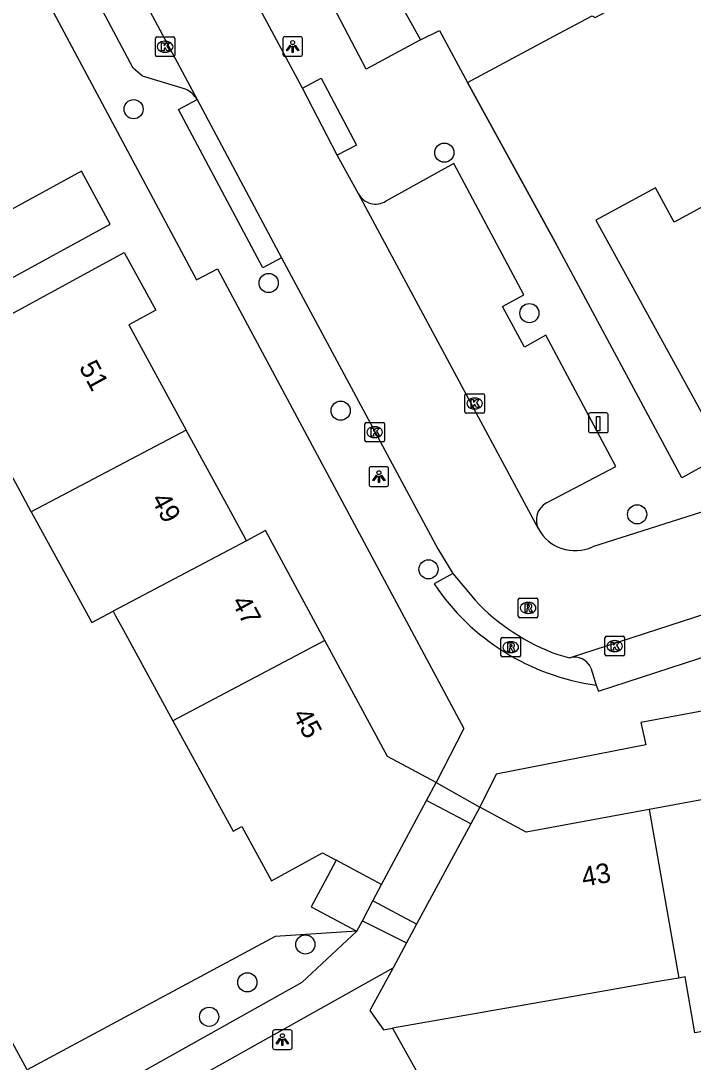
# Model space of a CAD drawing. Extents: x 157793 to 159380, y 380882 to 382313.
# Drawn here: x 158841.7 to 158876, y 381661.8 to 381715 of the extents above; entities that cross this region are included whole.
import ezdxf

# ---------------------------------------------------------------- set-up
doc = ezdxf.new("R2010")
doc.units = 0
for name, color, linetype in [('IMGEO_Boom', 7, 'Continuous'), ('IMGEO_Groenvoorziening', 7, 'Continuous'), ('IMGEO_Kolk', 7, 'Continuous'), ('IMGEO_Laadpaal', 7, 'Continuous'), ('IMGEO_Lichtpunt', 7, 'Continuous'), ('IMGEO_Muur', 7, 'Continuous'), ('IMGEO_Pand', 7, 'Continuous'), ('IMGEO_Pand_nummerreeks', 7, 'Continuous'), ('IMGEO_Rijbaan_lokaal_open', 7, 'Continuous'), ('IMGEO_Rioolput', 7, 'Continuous'), ('IMGEO_Voetpad_open', 7, 'Continuous')]:
    doc.layers.add(name, color=color, linetype=linetype)

msp = doc.modelspace()

# ---------------------------------------------------------------- linework, layer by layer
at = {"layer": 'IMGEO_Boom'}
for centre in [(158847.476, 381710.5), (158863.339, 381708.279), (158854.372, 381701.624), (158867.682, 381700.088), (158858.045, 381695.105), (158873.182, 381689.812), (158862.531, 381687.003), (158856.245, 381667.852), (158853.283, 381665.918), (158851.33, 381664.16)]:
    msp.add_circle(centre, 0.489, dxfattribs=at)
at = {"layer": 'IMGEO_Groenvoorziening'}
for points in [[(158858.869, 381668.53), (158854.704, 381668.259), (158842.047, 381661.455), (158835.183, 381674.049)], [(158860.698, 381663.579), (158867.797, 381650.88), (158870.489, 381635.566), (158870.329, 381635.336)]]:
    msp.add_lwpolyline(points, dxfattribs=at)
at = {"layer": 'IMGEO_Kolk'}
for p, q in [((158848.585, 381713.261), (158848.585, 381714.113)), ((158848.66, 381714.187), (158849.512, 381714.187)), ((158849.073, 381713.967), (158849.098, 381713.967)), ((158849.586, 381714.113), (158849.586, 381713.261)), ((158849.096, 381713.407), (158849.071, 381713.407)), ((158849.512, 381713.187), (158848.66, 381713.187)), ((158864.386, 381695.046), (158864.386, 381695.898)), ((158864.461, 381695.972), (158865.313, 381695.972)), ((158865.387, 381695.898), (158865.387, 381695.046)), ((158864.874, 381695.752), (158864.899, 381695.752)), ((158865.313, 381694.972), (158864.461, 381694.972)), ((158864.897, 381695.192), (158864.872, 381695.192)), ((158859.284, 381693.582), (158859.284, 381694.434)), ((158859.359, 381694.508), (158860.211, 381694.508)), ((158859.772, 381694.288), (158859.797, 381694.288)), ((158860.285, 381694.434), (158860.285, 381693.582)), ((158859.795, 381693.728), (158859.77, 381693.728)), ((158860.211, 381693.508), (158859.359, 381693.508)), ((158871.537, 381682.659), (158871.537, 381683.511)), ((158871.612, 381683.585), (158872.464, 381683.585)), ((158872.025, 381683.365), (158872.05, 381683.365)), ((158872.538, 381683.511), (158872.538, 381682.659)), ((158872.464, 381682.585), (158871.612, 381682.585)), ((158872.048, 381682.805), (158872.023, 381682.805))]:
    msp.add_line(p, q, dxfattribs=at)
for points in [[(158848.585, 381713.261), (158848.585, 381714.113)], [(158848.66, 381714.187), (158849.512, 381714.187)], [(158849.586, 381714.113), (158849.586, 381713.261)], [(158848.906, 381713.887), (158849.029, 381713.887), (158849.029, 381713.736), (158849.159, 381713.887), (158849.323, 381713.887), (158849.177, 381713.736), (158849.33, 381713.487), (158849.178, 381713.487), (158849.093, 381713.651), (158849.029, 381713.584), (158849.029, 381713.487), (158848.906, 381713.487), (158848.906, 381713.887)], [(158849.512, 381713.187), (158848.66, 381713.187)], [(158864.386, 381695.046), (158864.386, 381695.898)], [(158864.461, 381695.972), (158865.313, 381695.972)], [(158865.387, 381695.898), (158865.387, 381695.046)], [(158864.707, 381695.672), (158864.83, 381695.672), (158864.83, 381695.521), (158864.96, 381695.672), (158865.124, 381695.672), (158864.978, 381695.521), (158865.131, 381695.272), (158864.979, 381695.272), (158864.894, 381695.436), (158864.83, 381695.369), (158864.83, 381695.272), (158864.707, 381695.272), (158864.707, 381695.672)], [(158865.313, 381694.972), (158864.461, 381694.972)], [(158859.284, 381693.582), (158859.284, 381694.434)], [(158859.359, 381694.508), (158860.211, 381694.508)], [(158860.285, 381694.434), (158860.285, 381693.582)], [(158859.605, 381694.208), (158859.728, 381694.208), (158859.728, 381694.057), (158859.858, 381694.208), (158860.022, 381694.208), (158859.876, 381694.057), (158860.029, 381693.808), (158859.877, 381693.808), (158859.792, 381693.972), (158859.728, 381693.905), (158859.728, 381693.808), (158859.605, 381693.808), (158859.605, 381694.208)], [(158860.211, 381693.508), (158859.359, 381693.508)], [(158871.537, 381682.659), (158871.537, 381683.511)], [(158871.612, 381683.585), (158872.464, 381683.585)], [(158871.858, 381683.285), (158871.981, 381683.285), (158871.981, 381683.134), (158872.111, 381683.285), (158872.275, 381683.285), (158872.129, 381683.134), (158872.282, 381682.885), (158872.13, 381682.885), (158872.045, 381683.049), (158871.981, 381682.982), (158871.981, 381682.885), (158871.858, 381682.885), (158871.858, 381683.285)], [(158872.538, 381683.511), (158872.538, 381682.659)], [(158872.464, 381682.585), (158871.612, 381682.585)]]:
    msp.add_lwpolyline(points, dxfattribs=at)
for centre, start, end in [((158848.662, 381714.111), 91.552, 178.448), ((158848.662, 381714.111), 91.552, 178.448), ((158849.51, 381714.111), 1.552, 88.448), ((158849.51, 381714.111), 1.552, 88.448), ((158848.662, 381713.263), 181.552, 268.448), ((158848.662, 381713.263), 181.552, 268.448), ((158849.51, 381713.263), 271.552, 358.448), ((158849.51, 381713.263), 271.552, 358.448), ((158864.463, 381695.896), 91.552, 178.448), ((158864.463, 381695.896), 91.552, 178.448), ((158865.311, 381695.896), 1.552, 88.448), ((158865.311, 381695.896), 1.552, 88.448), ((158864.463, 381695.048), 181.552, 268.448), ((158864.463, 381695.048), 181.552, 268.448), ((158865.311, 381695.048), 271.552, 358.448), ((158865.311, 381695.048), 271.552, 358.448), ((158859.361, 381694.432), 91.552, 178.448), ((158859.361, 381694.432), 91.552, 178.448), ((158860.209, 381694.432), 1.552, 88.448), ((158860.209, 381694.432), 1.552, 88.448), ((158859.361, 381693.584), 181.552, 268.448), ((158859.361, 381693.584), 181.552, 268.448), ((158860.209, 381693.584), 271.552, 358.448), ((158860.209, 381693.584), 271.552, 358.448), ((158871.614, 381683.509), 91.552, 178.448), ((158871.614, 381683.509), 91.552, 178.448), ((158872.462, 381683.509), 1.552, 88.448), ((158872.462, 381683.509), 1.552, 88.448), ((158871.614, 381682.661), 181.552, 268.448), ((158871.614, 381682.661), 181.552, 268.448), ((158872.462, 381682.661), 271.552, 358.448), ((158872.462, 381682.661), 271.552, 358.448)]:
    msp.add_arc(centre, 0.0765, start, end, dxfattribs=at)
for centre, major_axis, ratio, start_param, end_param in [((158849.072, 381713.687), (-0.387, 0.002), 0.722429, 4.712389, 7.853982), ((158849.097, 381713.687), (-0.39, 0.002), 0.717154, 1.570796, 4.712389), ((158864.873, 381695.472), (-0.387, 0.002), 0.722429, 4.712389, 7.853982), ((158864.898, 381695.472), (-0.39, 0.002), 0.717154, 1.570796, 4.712389), ((158859.771, 381694.008), (-0.387, 0.002), 0.722429, 4.712389, 7.853982), ((158859.796, 381694.008), (-0.39, 0.002), 0.717154, 1.570796, 4.712389), ((158872.024, 381683.085), (-0.387, 0.002), 0.722429, 4.712389, 7.853982), ((158872.049, 381683.085), (-0.39, 0.002), 0.717154, 1.570796, 4.712389)]:
    msp.add_ellipse(centre, major_axis=major_axis, ratio=ratio, start_param=start_param, end_param=end_param, dxfattribs=at)
at = {"layer": 'IMGEO_Laadpaal'}
for p, q in [((158870.7, 381694.906), (158870.7, 381694.065)), ((158870.7, 381694.906), (158870.7, 381694.065)), ((158871.616, 381694.99), (158870.775, 381694.99)), ((158871.616, 381694.99), (158870.775, 381694.99)), ((158871.7, 381694.074), (158871.7, 381694.915)), ((158871.7, 381694.074), (158871.7, 381694.915)), ((158870.784, 381693.99), (158871.625, 381693.99)), ((158870.784, 381693.99), (158871.625, 381693.99))]:
    msp.add_line(p, q, dxfattribs=at)
msp.add_lwpolyline([(158871.115, 381694.803), (158871.275, 381694.803), (158871.275, 381694.07), (158871.115, 381694.07), (158871.115, 381694.803)], dxfattribs=at)
for centre, start, end in [((158870.778, 381694.912), 92.4484, 184.2845), ((158870.778, 381694.912), 92.4484, 184.2845), ((158871.622, 381694.912), 2.4484, 94.2845), ((158871.622, 381694.912), 2.4484, 94.2845), ((158870.778, 381694.068), 182.4484, 274.2845), ((158870.778, 381694.068), 182.4484, 274.2845), ((158871.622, 381694.068), 272.4484, 4.2845), ((158871.622, 381694.068), 272.4484, 4.2845)]:
    msp.add_arc(centre, 0.0779, start, end, dxfattribs=at)
at = {"layer": 'IMGEO_Lichtpunt'}
for p, q in [((158855.097, 381714.103), (158855.097, 381713.296)), ((158855.097, 381714.103), (158855.097, 381713.296)), ((158855.999, 381714.198), (158855.191, 381714.198)), ((158855.999, 381714.198), (158855.191, 381714.198)), ((158856.093, 381713.296), (158856.093, 381714.103)), ((158856.093, 381713.296), (158856.093, 381714.103)), ((158855.191, 381713.202), (158855.999, 381713.202)), ((158855.191, 381713.202), (158855.999, 381713.202)), ((158859.5, 381692.144), (158859.5, 381691.337)), ((158859.5, 381692.144), (158859.5, 381691.337)), ((158860.402, 381692.239), (158859.594, 381692.239)), ((158860.402, 381692.239), (158859.594, 381692.239)), ((158860.496, 381691.337), (158860.496, 381692.144)), ((158860.496, 381691.337), (158860.496, 381692.144)), ((158859.594, 381691.243), (158860.402, 381691.243)), ((158859.594, 381691.243), (158860.402, 381691.243)), ((158854.575, 381663.395), (158854.575, 381662.588)), ((158854.575, 381663.395), (158854.575, 381662.588)), ((158855.477, 381663.49), (158854.669, 381663.49)), ((158855.477, 381663.49), (158854.669, 381663.49)), ((158855.571, 381662.588), (158855.571, 381663.395)), ((158855.571, 381662.588), (158855.571, 381663.395)), ((158854.669, 381662.494), (158855.477, 381662.494)), ((158854.669, 381662.494), (158855.477, 381662.494))]:
    msp.add_line(p, q, dxfattribs=at)
for points in [[(158855.471, 381713.767), (158855.51, 381713.739), (158855.322, 381713.477), (158855.284, 381713.504), (158855.471, 381713.767)], [(158855.573, 381713.719), (158855.62, 381713.719), (158855.62, 381713.397), (158855.573, 381713.397), (158855.573, 381713.719)], [(158855.683, 381713.739), (158855.721, 381713.766), (158855.908, 381713.504), (158855.869, 381713.476), (158855.683, 381713.739)], [(158859.874, 381691.808), (158859.913, 381691.78), (158859.725, 381691.518), (158859.687, 381691.545), (158859.874, 381691.808)], [(158859.976, 381691.76), (158860.023, 381691.76), (158860.023, 381691.438), (158859.976, 381691.438), (158859.976, 381691.76)], [(158860.086, 381691.78), (158860.124, 381691.807), (158860.311, 381691.545), (158860.272, 381691.517), (158860.086, 381691.78)], [(158854.949, 381663.059), (158854.988, 381663.031), (158854.8, 381662.769), (158854.762, 381662.796), (158854.949, 381663.059)], [(158855.051, 381663.011), (158855.098, 381663.011), (158855.098, 381662.689), (158855.051, 381662.689), (158855.051, 381663.011)], [(158855.161, 381663.031), (158855.199, 381663.058), (158855.386, 381662.796), (158855.347, 381662.768), (158855.161, 381663.031)]]:
    msp.add_lwpolyline(points, dxfattribs=at)
for centre in [(158855.596, 381713.901), (158859.999, 381691.942), (158855.074, 381663.193)]:
    msp.add_circle(centre, 0.0994, dxfattribs=at)
for centre, start, end in [((158855.191, 381714.103), 90, 180), ((158855.191, 381714.103), 90, 180), ((158855.999, 381714.103), 0, 90), ((158855.999, 381714.103), 0, 90), ((158855.191, 381713.296), 180, 270), ((158855.191, 381713.296), 180, 270), ((158855.999, 381713.296), 270, 0), ((158855.999, 381713.296), 270, 360), ((158859.594, 381692.144), 90, 180), ((158859.594, 381692.144), 90, 180), ((158860.402, 381692.144), 0, 90), ((158860.402, 381692.144), 0, 90), ((158859.594, 381691.337), 180, 270), ((158859.594, 381691.337), 180, 270), ((158860.402, 381691.337), 270, 0), ((158860.402, 381691.337), 270, 360), ((158854.669, 381663.395), 90, 180), ((158854.669, 381663.395), 90, 180), ((158855.477, 381663.395), 0, 90), ((158855.477, 381663.395), 0, 90), ((158854.669, 381662.588), 180, 270), ((158854.669, 381662.588), 180, 270), ((158855.477, 381662.588), 270, 0), ((158855.477, 381662.588), 270, 360)]:
    msp.add_arc(centre, 0.0946, start, end, dxfattribs=at)
at = {"layer": 'IMGEO_Muur'}
msp.add_lwpolyline([(158864.525, 381711.856), (158869.084, 381703.562)], dxfattribs=at)
at = {"layer": 'IMGEO_Pand'}
for points in [[(158864.525, 381711.856), (158868.93, 381714.222), (158870.881, 381715.27), (158871.035, 381715.174), (158875.415, 381717.527), (158873.786, 381720.56), (158869.753, 381718.395), (158866.746, 381723.994)], [(158858.959, 381719.721), (158862.127, 381714.047)], [(158862.127, 381714.047), (158863.096, 381714.517), (158864.525, 381711.856)], [(158880.438, 381707.635), (158875.068, 381704.728), (158874.116, 381706.488), (158871.075, 381704.841), (158876.932, 381694.179), (158879.925, 381695.799), (158879.209, 381697.122), (158884.504, 381699.988)], [(158841.013, 381701.754), (158846.287, 381704.634), (158844.812, 381707.335), (158837.208, 381703.183), (158838.683, 381700.482), (158841.013, 381701.754)], [(158842.252, 381689.939), (158841.677, 381690.992), (158839.281, 381695.38), (158837.496, 381694.405), (158835.9, 381697.327), (158840.787, 381699.995), (158840.87, 381699.844), (158841.784, 381700.343), (158846.99, 381703.186), (158848.602, 381700.234), (158847.225, 381699.482), (158850.155, 381694.115)], [(158850.155, 381694.115), (158842.252, 381689.939)], [(158853.239, 381688.466), (158853.084, 381688.751), (158852.335, 381690.123), (158850.155, 381694.115)], [(158842.252, 381689.939), (158845.336, 381684.29), (158846.428, 381684.867)], [(158857.246, 381683.369), (158854.217, 381688.983), (158853.239, 381688.466)], [(158853.239, 381688.466), (158846.428, 381684.867)], [(158846.428, 381684.867), (158846.553, 381684.639), (158846.959, 381683.896), (158849.486, 381679.268)], [(158857.246, 381683.369), (158849.486, 381679.268)], [(158862.924, 381676.123), (158860.437, 381677.454), (158857.246, 381683.369)], [(158849.486, 381679.268), (158850.164, 381678.027), (158852.56, 381673.638), (158853.001, 381673.879), (158854.515, 381671.106), (158857.113, 381672.523), (158857.812, 381672.148)], [(158862.429, 381675.197), (158862.924, 381676.123)], [(158880.351, 381675.95), (158880.068, 381675.898), (158879.237, 381675.745), (158873.798, 381674.741)], [(158860.132, 381670.906), (158862.429, 381675.197)], [(158865.155, 381674.866), (158864.69, 381674.007)], [(158873.798, 381674.741), (158867.524, 381673.584), (158865.155, 381674.866)], [(158873.798, 381674.741), (158875.305, 381666.135)], [(158864.69, 381674.007), (158861.917, 381668.882)], [(158857.812, 381672.148), (158857.369, 381671.321), (158856.542, 381669.777), (158858.869, 381668.53)], [(158860.132, 381670.906), (158857.812, 381672.148)], [(158859.696, 381670.075), (158860.132, 381670.906)], [(158859.155, 381669.064), (158859.696, 381670.075)], [(158858.869, 381668.53), (158859.155, 381669.064)], [(158861.917, 381668.882), (158861.404, 381667.929)], [(158881.665, 381668.446), (158881.868, 381667.284), (158881.503, 381667.22), (158882.003, 381664.367), (158876.131, 381663.34), (158875.632, 381666.192), (158875.305, 381666.135)], [(158861.404, 381667.929), (158860.723, 381666.665)], [(158860.723, 381666.665), (158859.544, 381664.477), (158860.228, 381663.497), (158860.698, 381663.579)], [(158875.305, 381666.135), (158874.465, 381665.988), (158869.539, 381665.126), (158860.698, 381663.579)]]:
    msp.add_lwpolyline(points, dxfattribs=at)
at = {"layer": 'IMGEO_Rijbaan_lokaal_open'}
for points in [[(158840.943, 381729.279), (158850.729, 381710.995)], [(158856.098, 381711.565), (158847.812, 381726.989)], [(158857.871, 381708.152), (158856.098, 381711.565)], [(158850.729, 381710.995), (158855.029, 381702.914)], [(158858.957, 381706.173), (158857.871, 381708.152)], [(158868.139, 381689.074), (158858.957, 381706.173)], [(158855.029, 381702.914), (158863.007, 381688.059), (158863.782, 381686.79)], [(158877.54, 381690.264), (158870.906, 381688.151)], [(158863.782, 381686.79), (158864.908, 381685.423)], [(158869.733, 381682.489), (158877.393, 381684.964)], [(158869.13, 381682.652), (158869.733, 381682.489)]]:
    msp.add_lwpolyline(points, dxfattribs=at)
for centre, radius, start, end in [((158870.022, 381690.109), 2.149, 208.8048, 294.3004), ((158872.868, 381692.95), 10.955, 223.3964, 250.0479)]:
    msp.add_arc(centre, radius, start, end, dxfattribs=at)
at = {"layer": 'IMGEO_Rioolput'}
for p, q in [((158867.116, 381684.609), (158867.116, 381685.461)), ((158867.191, 381685.535), (158868.043, 381685.535)), ((158867.604, 381685.315), (158867.629, 381685.315)), ((158868.117, 381685.461), (158868.117, 381684.609)), ((158867.627, 381684.755), (158867.602, 381684.755)), ((158868.043, 381684.535), (158867.191, 381684.535)), ((158866.231, 381682.606), (158866.231, 381683.458)), ((158866.306, 381683.532), (158867.158, 381683.532)), ((158866.719, 381683.312), (158866.744, 381683.312)), ((158867.232, 381683.458), (158867.232, 381682.606)), ((158867.158, 381682.532), (158866.306, 381682.532)), ((158866.742, 381682.752), (158866.717, 381682.752))]:
    msp.add_line(p, q, dxfattribs=at)
for points in [[(158867.116, 381684.609), (158867.116, 381685.461)], [(158867.191, 381685.535), (158868.043, 381685.535)], [(158867.705, 381685.233), (158867.453, 381685.235), (158867.453, 381684.835)], [(158868.117, 381685.461), (158868.117, 381684.609)], [(158867.453, 381684.835), (158867.577, 381684.835), (158867.577, 381684.997), (158867.588, 381684.997)], [(158867.631, 381685.154), (158867.577, 381685.154), (158867.577, 381685.073)], [(158867.577, 381685.073), (158867.629, 381685.073)], [(158867.635, 381684.968), (158867.706, 381684.835), (158867.846, 381684.835), (158867.781, 381684.961)], [(158868.043, 381684.535), (158867.191, 381684.535)], [(158866.231, 381682.606), (158866.231, 381683.458)], [(158866.306, 381683.532), (158867.158, 381683.532)], [(158866.82, 381683.23), (158866.568, 381683.232), (158866.568, 381682.832)], [(158866.746, 381683.151), (158866.692, 381683.151), (158866.692, 381683.07)], [(158866.692, 381683.07), (158866.744, 381683.07)], [(158867.232, 381683.458), (158867.232, 381682.606)], [(158867.158, 381682.532), (158866.306, 381682.532)], [(158866.568, 381682.832), (158866.692, 381682.832), (158866.692, 381682.994), (158866.703, 381682.994)], [(158866.75, 381682.965), (158866.821, 381682.832), (158866.961, 381682.832), (158866.896, 381682.958)]]:
    msp.add_lwpolyline(points, dxfattribs=at)
for centre, radius, start, end in [((158867.193, 381685.459), 0.0765, 91.552, 178.448), ((158867.193, 381685.459), 0.0765, 91.552, 178.448), ((158867.704, 381685.123), 0.109, 350.3612, 89.416), ((158868.041, 381685.459), 0.0765, 1.552, 88.448), ((158868.041, 381685.459), 0.0765, 1.552, 88.448), ((158867.587, 381684.944), 0.0533, 26.0293, 88.6989), ((158867.613, 381685.262), 0.19, 274.7715, 282.9687), ((158867.637, 381685.058), 0.0964, 77.0061, 93.1865), ((158867.651, 381685.115), 0.0378, 276.6634, 79.6772), ((158867.702, 381685.123), 0.112, 277.5842, 350.9817), ((158867.686, 381684.908), 0.108, 29.5134, 73.7905), ((158867.193, 381684.611), 0.0765, 181.552, 268.448), ((158867.193, 381684.611), 0.0765, 181.552, 268.448), ((158868.041, 381684.611), 0.0765, 271.552, 358.448), ((158868.041, 381684.611), 0.0765, 271.552, 358.448), ((158866.308, 381683.456), 0.0765, 91.552, 178.448), ((158866.308, 381683.456), 0.0765, 91.552, 178.448), ((158866.728, 381683.259), 0.19, 274.7715, 282.9687), ((158866.752, 381683.055), 0.0964, 77.0061, 93.1865), ((158866.766, 381683.112), 0.0378, 276.6634, 79.6772), ((158866.819, 381683.12), 0.109, 350.3612, 89.416), ((158866.817, 381683.12), 0.112, 277.5842, 350.9817), ((158867.156, 381683.456), 0.0765, 1.552, 88.448), ((158867.156, 381683.456), 0.0765, 1.552, 88.448), ((158866.308, 381682.608), 0.0765, 181.552, 268.448), ((158866.308, 381682.608), 0.0765, 181.552, 268.448), ((158866.702, 381682.941), 0.0533, 26.0293, 88.6989), ((158866.801, 381682.905), 0.108, 29.5134, 73.7905), ((158867.156, 381682.608), 0.0765, 271.552, 358.448), ((158867.156, 381682.608), 0.0765, 271.552, 358.448)]:
    msp.add_arc(centre, radius, start, end, dxfattribs=at)
for centre, major_axis, ratio, start_param, end_param in [((158867.603, 381685.035), (-0.387, 0.002), 0.722429, 4.712389, 7.853982), ((158867.628, 381685.035), (-0.39, 0.002), 0.717154, 1.570796, 4.712389), ((158866.718, 381683.032), (-0.387, 0.002), 0.722429, 4.712389, 7.853982), ((158866.743, 381683.032), (-0.39, 0.002), 0.717154, 1.570796, 4.712389)]:
    msp.add_ellipse(centre, major_axis=major_axis, ratio=ratio, start_param=start_param, end_param=end_param, dxfattribs=at)
at = {"layer": 'IMGEO_Voetpad_open'}
for points in [[(158862.127, 381714.047), (158859.346, 381712.539), (158847.586, 381734.987)], [(158836.217, 381728.81), (158850.685, 381701.78), (158851.753, 381702.346), (158864.333, 381678.872), (158862.924, 381676.123)], [(158850.132, 381711.519), (158847.929, 381712.179), (158847.457, 381712.601), (158840.403, 381725.825), (158840.317, 381726.473), (158840.827, 381728.951)], [(158923.43, 381713.817), (158922.194, 381709.493), (158921.164, 381709.783), (158921.314, 381710.248), (158919.97, 381710.629), (158915.703, 381708.68), (158910.26, 381705.741), (158910.348, 381705.551), (158904.915, 381703.261), (158898.301, 381700.768), (158897.814, 381701.75), (158886.832, 381695.742), (158886.444, 381696.59), (158880.639, 381693.435), (158880.236, 381694.301), (158875.465, 381691.674), (158869.084, 381703.562), (158864.525, 381711.856)], [(158856.098, 381711.565), (158857.058, 381712.083), (158858.862, 381708.661), (158857.871, 381708.152)], [(158855.029, 381702.914), (158854.076, 381702.399), (158849.766, 381710.479), (158850.729, 381710.995)], [(158868.555, 381690.401), (158872.101, 381692.252), (158868.528, 381698.961), (158867.428, 381698.354), (158866.301, 381700.432), (158867.392, 381701.025), (158863.822, 381707.732), (158860.356, 381705.795)], [(158863.782, 381686.79), (158862.822, 381686.259)], [(158895.068, 381684.692), (158885.719, 381683.075), (158885.997, 381681.528), (158873.377, 381679.19), (158873.63, 381678.046), (158865.993, 381676.542), (158865.155, 381674.866)], [(158871.094, 381681.097), (158871.216, 381680.778), (158877.069, 381682.691)], [(158870.824, 381681.97), (158871.094, 381681.097)], [(158862.924, 381676.123), (158865.155, 381674.866)], [(158864.69, 381674.007), (158862.429, 381675.197)], [(158861.917, 381668.882), (158859.696, 381670.075)], [(158859.155, 381669.064), (158861.404, 381667.929)], [(158858.869, 381668.53), (158856.061, 381665.909), (158841.817, 381657.936)], [(158852.141, 381657.04), (158850.28, 381660.797), (158860.723, 381666.665)]]:
    msp.add_lwpolyline(points, dxfattribs=at)
for centre, radius, start, end in [((158849.489, 381710.184), 1.481, 33.1751, 64.2766), ((158859.841, 381706.666), 1.012, 209.1542, 300.6061), ((158869.049, 381689.517), 1.012, 119.2112, 205.9775), ((158872.697, 381692.875), 11.887, 213.8203, 262.2487), ((158869.981, 381681.605), 0.919, 23.443, 105.6752)]:
    msp.add_arc(centre, radius, start, end, dxfattribs=at)

# ---------------------------------------------------------------- texts
at = {"layer": 'IMGEO_Pand_nummerreeks'}
for s, rotation, p in [('51', 298.634, (158844.663, 381697.329)), ('49', 298.6362, (158848.345, 381690.587)), ('47', 298.3497, (158852.452, 381685.346)), ('45', 298.3497, (158855.562, 381679.581)), ('43', 10.4508, (158870.443, 381670.788))]:
    msp.add_text(s, height=1, rotation=rotation, dxfattribs=at).set_placement(p)

doc.saveas('drawing.dxf')
